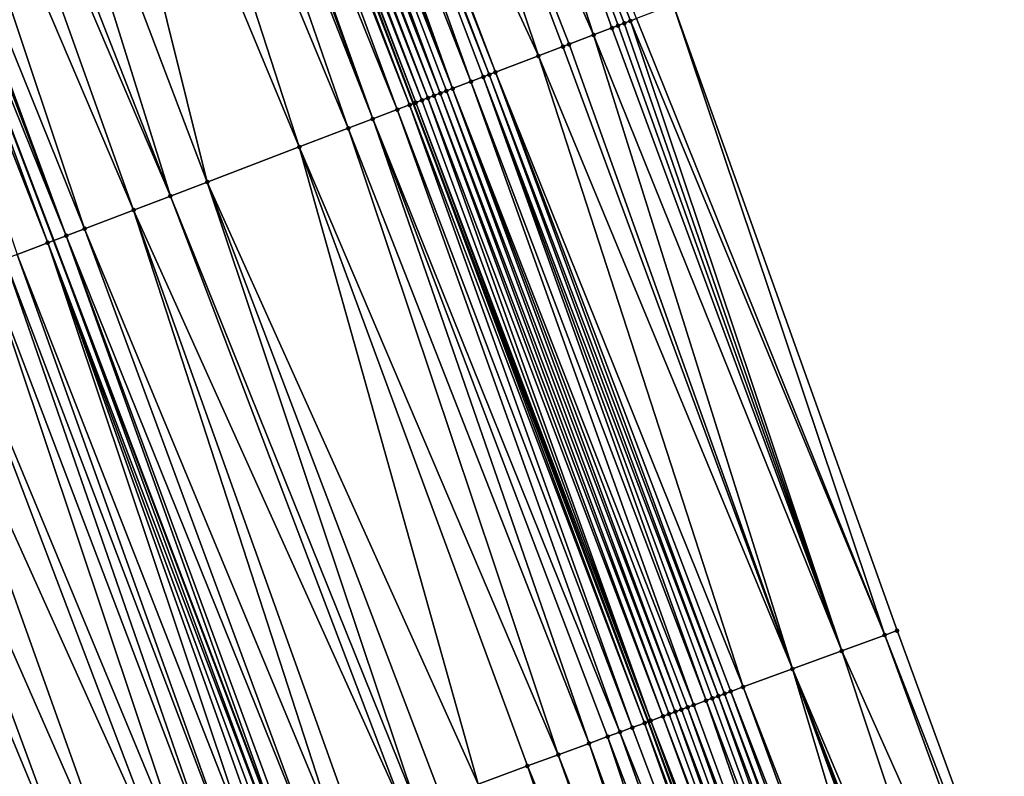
# Model space of a CAD drawing. Header units: feet. Extents: x 2004186 to 2014793, y 836912 to 864902.
# Tile 336 of 656: x 2010385 to 2010415, y 847925 to 847948. Entities that reach past the tile are written whole.
import ezdxf

# ---------------------------------------------------------------- set-up
doc = ezdxf.new("R2010")
doc.units = ezdxf.units.FT
doc.header["$LTSCALE"] = 100
doc.header["$MEASUREMENT"] = 0
for name, color, linetype, lineweight in [('EP_Travel Lane', 5, 'Continuous', 40), ('GPL_Skip Line', 2, 'Continuous', 40), ('Road Shots', 4, 'Continuous', 200), ('Road X-Section', 30, 'Continuous', 13)]:
    doc.layers.add(name, color=color, linetype=linetype, lineweight=lineweight)
doc.layers.add('I-77 SB_MM21-27-Surface-Border', color=7, linetype='Continuous')
doc.layers.add('I-77 SB_MM21-27-Surface-TIN', color=7, linetype='Continuous')

msp = doc.modelspace()

# ---------------------------------------------------------------- linework, layer by layer
at = {"layer": 'EP_Travel Lane'}
msp.add_polyline3d([(2010445.316444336, 847813.5962041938, 433.0104091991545), (2010438.679490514, 847832.4627011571, 432.9319780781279), (2010432.042539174, 847851.3291910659, 432.8515366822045), (2010425.139215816, 847870.2557008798, 432.7710788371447), (2010418.274076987, 847889.0404922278, 432.7279761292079), (2010411.408960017, 847907.8252237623, 432.6638265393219), (2010404.543828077, 847926.6099962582, 432.6141262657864), (2010397.38193436, 847945.4439970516, 432.5389409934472), (2010390.268932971, 847964.1362691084, 432.4742852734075), (2010383.155938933, 847982.82852185, 432.4034348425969), (2010375.975862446, 848001.680886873, 432.3522787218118), (2010368.597464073, 848020.2699512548, 432.2722607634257), (2010361.219050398, 848038.8590541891, 432.2059009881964), (2010353.840605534, 848057.4482356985, 432.1673783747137), (2010346.379713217, 848076.1879119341, 432.1270185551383), (2010338.752172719, 848094.6761066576, 432.0335779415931), (2010331.124594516, 848113.1643927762, 431.9679207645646)], dxfattribs=at)
at = {"layer": 'GPL_Skip Line'}
msp.add_polyline3d([(2010434.280437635, 847809.7120895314, 432.5516954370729), (2010427.643483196, 847828.578588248, 432.473760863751), (2010421.006517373, 847847.4451193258, 432.4050365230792), (2010414.14719293, 847866.2318792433, 432.3409341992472), (2010407.274133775, 847885.0137273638, 432.2839206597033), (2010400.401084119, 847903.7955495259, 432.217755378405), (2010393.528014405, 847922.5774265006, 432.1709143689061), (2010386.419386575, 847941.2712910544, 432.0935986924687), (2010379.307074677, 847959.963861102, 432.038991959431), (2010372.194778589, 847978.6563895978, 431.9709799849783), (2010365.075426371, 847997.3461843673, 431.9060925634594), (2010357.687270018, 848015.9313647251, 431.8245463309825), (2010350.299104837, 848034.5165672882, 431.7508686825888), (2010342.91090772, 848053.1018501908, 431.7056591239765), (2010335.502520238, 848071.6789086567, 431.6532753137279), (2010327.846436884, 848090.1553678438, 431.5836618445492), (2010320.190376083, 848108.6317726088, 431.4974952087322)], dxfattribs=at)
at = {"layer": 'I-77 SB_MM21-27-Surface-Border', "color": 3, "linetype": 'ByBlock', "lineweight": -2}
msp.add_polyline3d([(2010337.372617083, 848115.7543143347, 432.2095463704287), (2010344.289671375, 848096.9715284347, 432.2543729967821), (2010352.315242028, 848078.6482983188, 432.3563853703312), (2010360.751986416, 848060.1966310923, 432.4482994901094), (2010368.697720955, 848041.8330507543, 432.5133791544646), (2010376.829275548, 848023.5434360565, 432.6080460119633), (2010384.403279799, 848005.0321512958, 432.6943316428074), (2010391.447306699, 847985.9844294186, 432.7235131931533), (2010398.372684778, 847967.2207555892, 432.7843810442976), (2010405.29803951, 847948.45714312, 432.8651087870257), (2010412.121350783, 847929.383882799, 432.9113351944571), (2010418.99443475, 847910.601966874, 432.944420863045), (2010425.867489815, 847891.82012993, 433.0053695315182), (2010432.364923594, 847872.900784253, 433.0498126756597), (2010438.551635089, 847853.6199756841, 433.1000478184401), (2010444.811267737, 847834.6207054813, 433.1690479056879), (2010451.259565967, 847815.6878076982, 433.2387195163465)], dxfattribs=at)
at = {"layer": 'I-77 SB_MM21-27-Surface-TIN', "color": 128, "linetype": 'ByBlock', "lineweight": -2}
for points in [[(2010396.690410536, 847966.5804795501, 432.7309288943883), (2010394.821219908, 847965.8690539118, 432.6690158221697), (2010402.868099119, 847947.5322702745, 432.7783250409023)], [(2010396.690410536, 847966.5804795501, 432.7309288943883), (2010403.989603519, 847947.9591518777, 432.8239322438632), (2010404.176525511, 847948.0302867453, 432.8276406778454)], [(2010396.690410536, 847966.5804795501, 432.7309288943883), (2010403.802678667, 847947.8880245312, 432.8226502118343), (2010403.989603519, 847947.9591518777, 432.8239322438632)], [(2010396.690410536, 847966.5804795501, 432.7309288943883), (2010403.615768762, 847947.8168578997, 432.8086942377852), (2010403.802678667, 847947.8880245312, 432.8226502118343)], [(2010396.690410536, 847966.5804795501, 432.7309288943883), (2010403.428853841, 847947.7457044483, 432.7989904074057), (2010403.615768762, 847947.8168578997, 432.8086942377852)], [(2010396.690410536, 847966.5804795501, 432.7309288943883), (2010402.868099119, 847947.5322702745, 432.7783250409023), (2010403.428853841, 847947.7457044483, 432.7989904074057)], [(2010394.821219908, 847965.8690539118, 432.6690158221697), (2010392.765105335, 847965.0864985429, 432.6050516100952), (2010401.185831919, 847946.8919757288, 432.7189019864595)], [(2010394.821219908, 847965.8690539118, 432.6690158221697), (2010402.120426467, 847947.2476905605, 432.7505080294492), (2010402.868099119, 847947.5322702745, 432.7783250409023)], [(2010394.821219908, 847965.8690539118, 432.6690158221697), (2010401.933505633, 847947.1765526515, 432.7458184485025), (2010402.120426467, 847947.2476905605, 432.7505080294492)], [(2010394.821219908, 847965.8690539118, 432.6690158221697), (2010401.185831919, 847946.8919757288, 432.7189019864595), (2010401.933505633, 847947.1765526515, 432.7458184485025)], [(2010392.578193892, 847965.0153359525, 432.5923994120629), (2010392.391285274, 847964.9441659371, 432.5773518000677), (2010399.690491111, 847946.3228044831, 432.6594555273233)], [(2010392.765105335, 847965.0864985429, 432.6050516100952), (2010392.578193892, 847965.0153359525, 432.5923994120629), (2010399.877403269, 847946.3939651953, 432.6715018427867)], [(2010392.578193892, 847965.0153359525, 432.5923994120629), (2010399.690491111, 847946.3228044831, 432.6594555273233), (2010399.877403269, 847946.3939651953, 432.6715018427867)], [(2010392.765105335, 847965.0864985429, 432.6050516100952), (2010399.877403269, 847946.3939651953, 432.6715018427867), (2010401.185831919, 847946.8919757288, 432.7189019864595)], [(2010391.830529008, 847964.7307358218, 432.5579959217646), (2010391.456688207, 847964.5884577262, 432.5478819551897), (2010398.568990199, 847945.8959137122, 432.6108906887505)], [(2010392.391285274, 847964.9441659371, 432.5773518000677), (2010391.830529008, 847964.7307358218, 432.5579959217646), (2010399.129748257, 847946.109339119, 432.6287277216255)], [(2010391.830529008, 847964.7307358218, 432.5579959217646), (2010398.568990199, 847945.8959137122, 432.6108906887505), (2010399.129748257, 847946.109339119, 432.6287277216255)], [(2010392.391285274, 847964.9441659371, 432.5773518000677), (2010399.503583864, 847946.2516308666, 432.643246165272), (2010399.690491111, 847946.3228044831, 432.6594555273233)], [(2010392.391285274, 847964.9441659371, 432.5773518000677), (2010399.129748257, 847946.109339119, 432.6287277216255), (2010399.503583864, 847946.2516308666, 432.643246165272)], [(2010390.895912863, 847964.3750777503, 432.5447017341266), (2010390.709007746, 847964.3038985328, 432.5266854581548), (2010398.008218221, 847945.6825248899, 432.6048564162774)], [(2010391.082830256, 847964.4462247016, 432.5523084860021), (2010390.895912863, 847964.3750777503, 432.5447017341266), (2010398.195138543, 847945.7536641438, 432.609979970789)], [(2010390.895912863, 847964.3750777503, 432.5447017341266), (2010398.008218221, 847945.6825248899, 432.6048564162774), (2010398.195138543, 847945.7536641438, 432.609979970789)], [(2010391.269761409, 847964.5173354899, 432.548248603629), (2010391.082830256, 847964.4462247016, 432.5523084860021), (2010398.195138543, 847945.7536641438, 432.609979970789)], [(2010391.456688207, 847964.5884577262, 432.5478819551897), (2010391.269761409, 847964.5173354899, 432.548248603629), (2010398.568990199, 847945.8959137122, 432.6108906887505)], [(2010391.269761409, 847964.5173354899, 432.548248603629), (2010398.382067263, 847945.8247813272, 432.607983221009), (2010398.568990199, 847945.8959137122, 432.6108906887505)], [(2010391.269761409, 847964.5173354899, 432.548248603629), (2010398.195138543, 847945.7536641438, 432.609979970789), (2010398.382067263, 847945.8247813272, 432.607983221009)], [(2010390.148297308, 847964.0903479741, 432.4684727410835), (2010389.961377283, 847964.0192079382, 432.4630970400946), (2010397.260596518, 847945.3978112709, 432.5338398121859)], [(2010390.148297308, 847964.0903479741, 432.4684727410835), (2010397.38193436, 847945.4439970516, 432.5389409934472), (2010390.268932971, 847964.1362691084, 432.4742852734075)], [(2010390.148297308, 847964.0903479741, 432.4684727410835), (2010397.260596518, 847945.3978112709, 432.5338398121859), (2010397.38193436, 847945.4439970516, 432.5389409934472)], [(2010390.335213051, 847964.1614992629, 432.4774788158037), (2010390.268932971, 847964.1362691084, 432.4742852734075), (2010397.447513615, 847945.4689590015, 432.5416980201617)], [(2010397.447513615, 847945.4689590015, 432.5416980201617), (2010390.268932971, 847964.1362691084, 432.4742852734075), (2010397.38193436, 847945.4439970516, 432.5389409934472)], [(2010390.52211199, 847964.2326947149, 432.5007327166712), (2010390.335213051, 847964.1614992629, 432.4774788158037), (2010397.634413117, 847945.5401529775, 432.564475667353)], [(2010390.335213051, 847964.1614992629, 432.4774788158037), (2010397.447513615, 847945.4689590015, 432.5416980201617), (2010397.634413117, 847945.5401529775, 432.564475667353)], [(2010390.709007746, 847964.3038985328, 432.5266854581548), (2010390.52211199, 847964.2326947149, 432.5007327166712), (2010397.82130995, 847945.6113539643, 432.5895151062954)], [(2010390.52211199, 847964.2326947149, 432.5007327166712), (2010397.634413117, 847945.5401529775, 432.564475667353), (2010397.82130995, 847945.6113539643, 432.5895151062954)], [(2010390.709007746, 847964.3038985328, 432.5266854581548), (2010397.82130995, 847945.6113539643, 432.5895151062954), (2010398.008218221, 847945.6825248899, 432.6048564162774)], [(2010389.400620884, 847963.8057781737, 432.4438542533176), (2010389.213698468, 847963.73464442, 432.4405052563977), (2010396.139070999, 847944.9709851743, 432.5061398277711)], [(2010389.961377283, 847964.0192079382, 432.4630970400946), (2010389.400620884, 847963.8057781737, 432.4438542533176), (2010396.886750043, 847945.2555480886, 432.5285369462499)], [(2010389.400620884, 847963.8057781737, 432.4438542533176), (2010396.139070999, 847944.9709851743, 432.5061398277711), (2010396.886750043, 847945.2555480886, 432.5285369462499)], [(2010389.961377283, 847964.0192079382, 432.4630970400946), (2010396.886750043, 847945.2555480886, 432.5285369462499), (2010397.260596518, 847945.3978112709, 432.5338398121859)], [(2010388.839860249, 847963.5923595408, 432.428202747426), (2010387.71835461, 847963.1654811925, 432.3836460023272), (2010395.39140702, 847944.6863826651, 432.4709688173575)], [(2010389.213698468, 847963.73464442, 432.4405052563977), (2010388.839860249, 847963.5923595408, 432.428202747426), (2010396.139070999, 847944.9709851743, 432.5061398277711)], [(2010388.839860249, 847963.5923595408, 432.428202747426), (2010395.39140702, 847944.6863826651, 432.4709688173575), (2010396.139070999, 847944.9709851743, 432.5061398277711)], [(2010387.71835461, 847963.1654811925, 432.3836460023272), (2010386.223021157, 847962.5962906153, 432.3179632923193), (2010393.896070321, 847944.1172006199, 432.4080383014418)], [(2010387.71835461, 847963.1654811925, 432.3836460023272), (2010393.896070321, 847944.1172006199, 432.4080383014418), (2010395.39140702, 847944.6863826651, 432.4709688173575)], [(2010386.223021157, 847962.5962906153, 432.3179632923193), (2010383.980007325, 847961.7425406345, 432.2310162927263), (2010391.092313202, 847943.0499864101, 432.2907290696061)], [(2010386.223021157, 847962.5962906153, 432.3179632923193), (2010391.092313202, 847943.0499864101, 432.2907290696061), (2010393.896070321, 847944.1172006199, 432.4080383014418)], [(2010383.980007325, 847961.7425406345, 432.2310162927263), (2010382.67159346, 847961.2444912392, 432.1710790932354), (2010389.970816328, 847942.6230850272, 432.2387406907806)], [(2010383.980007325, 847961.7425406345, 432.2310162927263), (2010389.970816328, 847942.6230850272, 432.2387406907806), (2010391.092313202, 847943.0499864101, 432.2907290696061)], [(2010382.67159346, 847961.2444912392, 432.1710790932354), (2010382.11084159, 847961.0310495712, 432.1479961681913), (2010389.970816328, 847942.6230850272, 432.2387406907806)], [(2010382.11084159, 847961.0310495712, 432.1479961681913), (2010380.989342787, 847960.6041532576, 432.0976434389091), (2010388.849319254, 847942.1961841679, 432.186921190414)], [(2010382.11084159, 847961.0310495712, 432.1479961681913), (2010388.849319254, 847942.1961841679, 432.186921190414), (2010389.970816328, 847942.6230850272, 432.2387406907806)], [(2010380.989342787, 847960.6041532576, 432.0976434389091), (2010379.867827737, 847960.1772996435, 432.0610662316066), (2010387.353976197, 847941.6270188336, 432.1293818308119)], [(2010380.989342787, 847960.6041532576, 432.0976434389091), (2010387.353976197, 847941.6270188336, 432.1293818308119), (2010388.849319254, 847942.1961841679, 432.186921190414)], [(2010379.867827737, 847960.1772996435, 432.0610662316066), (2010379.680912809, 847960.1061462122, 432.051368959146), (2010386.7932221, 847941.4135830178, 432.1081867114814)], [(2010379.867827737, 847960.1772996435, 432.0610662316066), (2010386.7932221, 847941.4135830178, 432.1081867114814), (2010387.353976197, 847941.6270188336, 432.1293818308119)], [(2010378.933242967, 847959.8215591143, 432.021170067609), (2010386.232468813, 847941.2001450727, 432.0863046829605), (2010379.307074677, 847959.963861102, 432.038991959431)], [(2010379.680912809, 847960.1061462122, 432.051368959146), (2010379.307074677, 847959.963861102, 432.038991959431), (2010386.7932221, 847941.4135830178, 432.1081867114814)], [(2010386.232468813, 847941.2001450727, 432.0863046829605), (2010386.419386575, 847941.2712910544, 432.0935986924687), (2010379.307074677, 847959.963861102, 432.038991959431)], [(2010386.7932221, 847941.4135830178, 432.1081867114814), (2010379.307074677, 847959.963861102, 432.038991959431), (2010386.419386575, 847941.2712910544, 432.0935986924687)], [(2010378.933242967, 847959.8215591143, 432.021170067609), (2010385.297870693, 847940.8444396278, 432.0577268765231), (2010386.232468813, 847941.2001450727, 432.0863046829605)], [(2010405.29803951, 847948.45714312, 432.8651087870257), (2010404.176525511, 847948.0302867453, 432.8276406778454), (2010411.745723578, 847929.2463902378, 432.9004691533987)], [(2010405.29803951, 847948.45714312, 432.8651087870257), (2010411.745723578, 847929.2463902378, 432.9004691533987), (2010412.121350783, 847929.383882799, 432.9113351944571)], [(2010403.802678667, 847947.8880245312, 432.8226502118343), (2010403.615768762, 847947.8168578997, 432.8086942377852), (2010410.431037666, 847928.7651408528, 432.8534755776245)], [(2010403.989603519, 847947.9591518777, 432.8239322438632), (2010403.802678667, 847947.8880245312, 432.8226502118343), (2010410.431037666, 847928.7651408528, 432.8534755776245)], [(2010404.176525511, 847948.0302867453, 432.8276406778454), (2010403.989603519, 847947.9591518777, 432.8239322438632), (2010411.745723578, 847929.2463902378, 432.9004691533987)], [(2010403.989603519, 847947.9591518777, 432.8239322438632), (2010410.431037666, 847928.7651408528, 432.8534755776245), (2010411.745723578, 847929.2463902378, 432.9004691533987)], [(2010403.428853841, 847947.7457044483, 432.7989904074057), (2010402.868099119, 847947.5322702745, 432.7783250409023), (2010410.431037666, 847928.7651408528, 432.8534755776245)], [(2010403.615768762, 847947.8168578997, 432.8086942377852), (2010403.428853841, 847947.7457044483, 432.7989904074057), (2010410.431037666, 847928.7651408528, 432.8534755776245)], [(2010402.868099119, 847947.5322702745, 432.7783250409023), (2010402.120426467, 847947.2476905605, 432.7505080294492), (2010408.92853722, 847928.2151477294, 432.8019451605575)], [(2010402.868099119, 847947.5322702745, 432.7783250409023), (2010408.92853722, 847928.2151477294, 432.8019451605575), (2010410.431037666, 847928.7651408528, 432.8534755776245)], [(2010401.933505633, 847947.1765526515, 432.7458184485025), (2010401.185831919, 847946.8919757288, 432.7189019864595), (2010408.92853722, 847928.2151477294, 432.8019451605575)], [(2010402.120426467, 847947.2476905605, 432.7505080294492), (2010401.933505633, 847947.1765526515, 432.7458184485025), (2010408.92853722, 847928.2151477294, 432.8019451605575)], [(2010401.185831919, 847946.8919757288, 432.7189019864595), (2010399.877403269, 847946.3939651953, 432.6715018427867), (2010407.426034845, 847927.6651598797, 432.7522740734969)], [(2010401.185831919, 847946.8919757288, 432.7189019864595), (2010407.426034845, 847927.6651598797, 432.7522740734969), (2010408.92853722, 847928.2151477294, 432.8019451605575)], [(2010399.877403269, 847946.3939651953, 432.6715018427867), (2010399.690491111, 847946.3228044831, 432.6594555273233), (2010406.862593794, 847927.4589217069, 432.7362107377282)], [(2010399.877403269, 847946.3939651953, 432.6715018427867), (2010407.050405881, 847927.5276721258, 432.7431028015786), (2010407.426034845, 847927.6651598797, 432.7522740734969)], [(2010399.877403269, 847946.3939651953, 432.6715018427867), (2010406.862593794, 847927.4589217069, 432.7362107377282), (2010407.050405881, 847927.5276721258, 432.7431028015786)], [(2010399.129748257, 847946.109339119, 432.6287277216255), (2010398.568990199, 847945.8959137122, 432.6108906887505), (2010405.923548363, 847927.1151285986, 432.6872911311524)], [(2010399.503583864, 847946.2516308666, 432.643246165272), (2010399.129748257, 847946.109339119, 432.6287277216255), (2010406.299176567, 847927.252618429, 432.6971944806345)], [(2010399.129748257, 847946.109339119, 432.6287277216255), (2010405.923548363, 847927.1151285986, 432.6872911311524), (2010406.299176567, 847927.252618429, 432.6971944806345)], [(2010399.690491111, 847946.3228044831, 432.6594555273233), (2010399.503583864, 847946.2516308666, 432.643246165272), (2010406.674792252, 847927.3901424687, 432.7191583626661)], [(2010399.503583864, 847946.2516308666, 432.643246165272), (2010406.486987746, 847927.3213713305, 432.7049617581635), (2010406.674792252, 847927.3901424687, 432.7191583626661)], [(2010399.503583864, 847946.2516308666, 432.643246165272), (2010406.299176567, 847927.252618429, 432.6971944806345), (2010406.486987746, 847927.3213713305, 432.7049617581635)], [(2010399.690491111, 847946.3228044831, 432.6594555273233), (2010406.674792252, 847927.3901424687, 432.7191583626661), (2010406.862593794, 847927.4589217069, 432.7362107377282)], [(2010398.382067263, 847945.8247813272, 432.607983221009), (2010398.195138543, 847945.7536641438, 432.609979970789), (2010405.36010437, 847926.908898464, 432.6740616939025)], [(2010398.568990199, 847945.8959137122, 432.6108906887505), (2010398.382067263, 847945.8247813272, 432.607983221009), (2010405.547925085, 847926.9776253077, 432.6726421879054)], [(2010398.382067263, 847945.8247813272, 432.607983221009), (2010405.36010437, 847926.908898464, 432.6740616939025), (2010405.547925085, 847926.9776253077, 432.6726421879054)], [(2010398.568990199, 847945.8959137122, 432.6108906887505), (2010405.735738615, 847927.046371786, 432.6781449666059), (2010405.923548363, 847927.1151285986, 432.6872911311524)], [(2010398.568990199, 847945.8959137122, 432.6108906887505), (2010405.547925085, 847926.9776253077, 432.6726421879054), (2010405.735738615, 847927.046371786, 432.6781449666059)], [(2010397.447513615, 847945.4689590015, 432.5416980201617), (2010397.38193436, 847945.4439970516, 432.5389409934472), (2010404.543828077, 847926.6099962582, 432.6141262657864)], [(2010397.634413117, 847945.5401529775, 432.564475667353), (2010397.447513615, 847945.4689590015, 432.5416980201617), (2010404.608883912, 847926.6338205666, 432.6196213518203)], [(2010397.447513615, 847945.4689590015, 432.5416980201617), (2010404.543828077, 847926.6099962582, 432.6141262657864), (2010404.608883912, 847926.6338205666, 432.6196213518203)], [(2010397.82130995, 847945.6113539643, 432.5895151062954), (2010397.634413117, 847945.5401529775, 432.564475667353), (2010404.608883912, 847926.6338205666, 432.6196213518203)], [(2010398.008218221, 847945.6825248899, 432.6048564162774), (2010397.82130995, 847945.6113539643, 432.5895151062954), (2010404.984477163, 847926.7714059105, 432.6631982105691)], [(2010397.82130995, 847945.6113539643, 432.5895151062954), (2010404.608883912, 847926.6338205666, 432.6196213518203), (2010404.984477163, 847926.7714059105, 432.6631982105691)], [(2010398.195138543, 847945.7536641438, 432.609979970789), (2010398.008218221, 847945.6825248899, 432.6048564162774), (2010405.172286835, 847926.8401629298, 432.6724173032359)], [(2010398.008218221, 847945.6825248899, 432.6048564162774), (2010404.984477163, 847926.7714059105, 432.6631982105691), (2010405.172286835, 847926.8401629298, 432.6724173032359)], [(2010398.195138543, 847945.7536641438, 432.609979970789), (2010405.172286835, 847926.8401629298, 432.6724173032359), (2010405.36010437, 847926.908898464, 432.6740616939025)], [(2010396.886750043, 847945.2555480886, 432.5285369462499), (2010396.139070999, 847944.9709851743, 432.5061398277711), (2010403.669820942, 847926.290075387, 432.5875990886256)], [(2010397.260596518, 847945.3978112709, 432.5338398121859), (2010396.886750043, 847945.2555480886, 432.5285369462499), (2010404.045448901, 847926.4275658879, 432.5977388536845)], [(2010396.886750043, 847945.2555480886, 432.5285369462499), (2010403.669820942, 847926.290075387, 432.5875990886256), (2010404.045448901, 847926.4275658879, 432.5977388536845)], [(2010397.260596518, 847945.3978112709, 432.5338398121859), (2010404.421081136, 847926.5650447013, 432.6037581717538), (2010397.38193436, 847945.4439970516, 432.5389409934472)], [(2010397.260596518, 847945.3978112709, 432.5338398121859), (2010404.045448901, 847926.4275658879, 432.5977388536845), (2010404.421081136, 847926.5650447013, 432.6037581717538)], [(2010404.421081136, 847926.5650447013, 432.6037581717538), (2010404.543828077, 847926.6099962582, 432.6141262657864), (2010397.38193436, 847945.4439970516, 432.5389409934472)], [(2010396.139070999, 847944.9709851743, 432.5061398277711), (2010395.39140702, 847944.6863826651, 432.4709688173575), (2010402.730752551, 847925.9463450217, 432.560799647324)], [(2010396.139070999, 847944.9709851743, 432.5061398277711), (2010403.294190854, 847926.1525907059, 432.5795111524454), (2010403.669820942, 847926.290075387, 432.5875990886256)], [(2010396.139070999, 847944.9709851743, 432.5061398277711), (2010402.730752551, 847925.9463450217, 432.560799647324), (2010403.294190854, 847926.1525907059, 432.5795111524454)], [(2010395.39140702, 847944.6863826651, 432.4709688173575), (2010393.896070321, 847944.1172006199, 432.4080383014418), (2010401.791699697, 847925.6025721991, 432.5190317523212)], [(2010395.39140702, 847944.6863826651, 432.4709688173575), (2010401.791699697, 847925.6025721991, 432.5190317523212), (2010402.730752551, 847925.9463450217, 432.560799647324)], [(2010393.896070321, 847944.1172006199, 432.4080383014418), (2010391.092313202, 847943.0499864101, 432.2907290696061), (2010399.350152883, 847924.7087885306, 432.419485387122)], [(2010393.896070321, 847944.1172006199, 432.4080383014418), (2010400.852645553, 847925.2588029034, 432.4785072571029), (2010401.791699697, 847925.6025721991, 432.5190317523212)], [(2010393.896070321, 847944.1172006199, 432.4080383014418), (2010399.350152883, 847924.7087885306, 432.419485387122), (2010400.852645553, 847925.2588029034, 432.4785072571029)], [(2010391.092313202, 847943.0499864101, 432.2907290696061), (2010389.970816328, 847942.6230850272, 432.2387406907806), (2010397.472048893, 847924.0212381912, 432.3342946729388)], [(2010391.092313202, 847943.0499864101, 432.2907290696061), (2010398.223292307, 847924.2962533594, 432.3666195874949), (2010399.350152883, 847924.7087885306, 432.419485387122)], [(2010391.092313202, 847943.0499864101, 432.2907290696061), (2010397.472048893, 847924.0212381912, 432.3342946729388), (2010398.223292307, 847924.2962533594, 432.3666195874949)], [(2010389.970816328, 847942.6230850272, 432.2387406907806), (2010388.849319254, 847942.1961841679, 432.186921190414), (2010397.096429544, 847923.8837241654, 432.3158611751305)], [(2010389.970816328, 847942.6230850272, 432.2387406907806), (2010397.096429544, 847923.8837241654, 432.3158611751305), (2010397.472048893, 847924.0212381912, 432.3342946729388)], [(2010388.849319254, 847942.1961841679, 432.186921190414), (2010387.353976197, 847941.6270188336, 432.1293818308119), (2010395.030509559, 847923.127434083, 432.2275422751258)], [(2010388.849319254, 847942.1961841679, 432.186921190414), (2010395.593945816, 847923.3336853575, 432.2482245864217), (2010397.096429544, 847923.8837241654, 432.3158611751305)], [(2010388.849319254, 847942.1961841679, 432.186921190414), (2010395.030509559, 847923.127434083, 432.2275422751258), (2010395.593945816, 847923.3336853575, 432.2482245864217)], [(2010387.353976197, 847941.6270188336, 432.1293818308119), (2010386.7932221, 847941.4135830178, 432.1081867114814), (2010394.279261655, 847922.8524311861, 432.1995435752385)], [(2010387.353976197, 847941.6270188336, 432.1293818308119), (2010394.279261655, 847922.8524311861, 432.1995435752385), (2010395.030509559, 847923.127434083, 432.2275422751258)], [(2010386.232468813, 847941.2001450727, 432.0863046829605), (2010393.340202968, 847922.5086743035, 432.1633954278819), (2010386.419386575, 847941.2712910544, 432.0935986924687)], [(2010386.7932221, 847941.4135830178, 432.1081867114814), (2010386.419386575, 847941.2712910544, 432.0935986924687), (2010393.528014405, 847922.5774265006, 432.1709143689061)], [(2010393.340202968, 847922.5086743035, 432.1633954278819), (2010393.528014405, 847922.5774265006, 432.1709143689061), (2010386.419386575, 847941.2712910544, 432.0935986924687)], [(2010386.7932221, 847941.4135830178, 432.1081867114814), (2010393.528014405, 847922.5774265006, 432.1709143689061), (2010393.715830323, 847922.6461664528, 432.1741161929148)], [(2010386.7932221, 847941.4135830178, 432.1081867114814), (2010393.715830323, 847922.6461664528, 432.1741161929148), (2010394.279261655, 847922.8524311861, 432.1995435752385)], [(2010386.232468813, 847941.2001450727, 432.0863046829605), (2010385.297870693, 847940.8444396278, 432.0577268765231), (2010392.588954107, 847922.2336740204, 432.1363181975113)], [(2010386.232468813, 847941.2001450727, 432.0863046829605), (2010393.152395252, 847922.4399119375, 432.1522913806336), (2010393.340202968, 847922.5086743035, 432.1633954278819)], [(2010386.232468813, 847941.2001450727, 432.0863046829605), (2010392.964583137, 847922.3711615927, 432.1454254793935), (2010393.152395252, 847922.4399119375, 432.1522913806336)], [(2010386.232468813, 847941.2001450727, 432.0863046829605), (2010392.588954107, 847922.2336740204, 432.1363181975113), (2010392.964583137, 847922.3711615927, 432.1454254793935)], [(2010384.92403566, 847940.7021463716, 432.0427218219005), (2010384.363288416, 847940.4886925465, 432.0157166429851), (2010391.462081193, 847921.8211725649, 432.0953389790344)], [(2010385.297870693, 847940.8444396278, 432.0577268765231), (2010384.92403566, 847940.7021463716, 432.0427218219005), (2010392.025514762, 847922.0274311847, 432.1186109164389)], [(2010384.92403566, 847940.7021463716, 432.0427218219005), (2010391.462081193, 847921.8211725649, 432.0953389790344), (2010392.025514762, 847922.0274311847, 432.1186109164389)], [(2010385.297870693, 847940.8444396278, 432.0577268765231), (2010392.025514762, 847922.0274311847, 432.1186109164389), (2010392.588954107, 847922.2336740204, 432.1363181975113)], [(2010384.363288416, 847940.4886925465, 432.0157166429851), (2010383.054874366, 847939.9906436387, 431.9559363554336), (2010390.710842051, 847921.5461457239, 432.0588987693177)], [(2010384.363288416, 847940.4886925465, 432.0157166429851), (2010390.710842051, 847921.5461457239, 432.0588987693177), (2010391.462081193, 847921.8211725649, 432.0953389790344)], [(2010383.054874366, 847939.9906436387, 431.9559363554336), (2010381.933366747, 847939.5637704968, 431.9130588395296), (2010390.147410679, 847921.3398810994, 432.0335098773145)], [(2010383.054874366, 847939.9906436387, 431.9559363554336), (2010390.147410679, 847921.3398810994, 432.0335098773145), (2010390.710842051, 847921.5461457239, 432.0588987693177)], [(2010381.933366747, 847939.5637704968, 431.9130588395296), (2010380.624935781, 847939.0657660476, 431.8676215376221), (2010388.644919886, 847920.7898615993, 431.9726802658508)], [(2010381.933366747, 847939.5637704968, 431.9130588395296), (2010388.644919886, 847920.7898615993, 431.9726802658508), (2010390.147410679, 847921.3398810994, 432.0335098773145)], [(2010380.624935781, 847939.0657660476, 431.8676215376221), (2010379.877267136, 847938.7811758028, 431.8364073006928), (2010387.518045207, 847920.3773649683, 431.9334019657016)], [(2010380.624935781, 847939.0657660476, 431.8676215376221), (2010387.518045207, 847920.3773649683, 431.9334019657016), (2010388.644919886, 847920.7898615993, 431.9726802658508)], [(2010379.877267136, 847938.7811758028, 431.8364073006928), (2010377.447331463, 847937.8562905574, 431.7456231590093), (2010385.452117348, 847919.6210964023, 431.852668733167)], [(2010379.877267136, 847938.7811758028, 431.8364073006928), (2010386.578991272, 847920.0335950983, 431.8926750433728), (2010387.518045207, 847920.3773649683, 431.9334019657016)], [(2010379.877267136, 847938.7811758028, 431.8364073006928), (2010385.452117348, 847919.6210964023, 431.852668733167), (2010386.578991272, 847920.0335950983, 431.8926750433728)], [(2010377.447331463, 847937.8562905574, 431.7456231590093), (2010384.137435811, 847919.1398350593, 431.801459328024), (2010385.452117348, 847919.6210964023, 431.852668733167)], [(2010412.121350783, 847929.383882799, 432.9113351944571), (2010411.745723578, 847929.2463902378, 432.9004691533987), (2010418.99443475, 847910.601966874, 432.944420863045)], [(2010411.745723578, 847929.2463902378, 432.9004691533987), (2010410.431037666, 847928.7651408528, 432.8534755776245), (2010418.618807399, 847910.4644747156, 432.9336972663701)], [(2010411.745723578, 847929.2463902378, 432.9004691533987), (2010418.618807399, 847910.4644747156, 432.9336972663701), (2010418.99443475, 847910.601966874, 432.944420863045)], [(2010410.431037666, 847928.7651408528, 432.8534755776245), (2010408.92853722, 847928.2151477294, 432.8019451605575), (2010416.740680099, 847909.776988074, 432.8709656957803)], [(2010410.431037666, 847928.7651408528, 432.8534755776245), (2010416.740680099, 847909.776988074, 432.8709656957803), (2010418.618807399, 847910.4644747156, 432.9336972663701)], [(2010408.92853722, 847928.2151477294, 432.8019451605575), (2010407.426034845, 847927.6651598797, 432.7522740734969), (2010414.674736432, 847909.020762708, 432.8054653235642)], [(2010408.92853722, 847928.2151477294, 432.8019451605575), (2010416.17724376, 847909.5707370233, 432.8503629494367), (2010416.740680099, 847909.776988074, 432.8709656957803)], [(2010408.92853722, 847928.2151477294, 432.8019451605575), (2010415.989428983, 847909.5019939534, 432.8460620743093), (2010416.17724376, 847909.5707370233, 432.8503629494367)], [(2010408.92853722, 847928.2151477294, 432.8019451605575), (2010415.801616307, 847909.4332451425, 432.8397371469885), (2010415.989428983, 847909.5019939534, 432.8460620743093)], [(2010408.92853722, 847928.2151477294, 432.8019451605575), (2010414.674736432, 847909.020762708, 432.8054653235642), (2010415.801616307, 847909.4332451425, 432.8397371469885)], [(2010407.050405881, 847927.5276721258, 432.7431028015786), (2010406.862593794, 847927.4589217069, 432.7362107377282), (2010413.923485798, 847908.7457672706, 432.7800974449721)], [(2010407.426034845, 847927.6651598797, 432.7522740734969), (2010407.050405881, 847927.5276721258, 432.7431028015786), (2010414.299111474, 847908.8832640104, 432.7924362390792)], [(2010407.050405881, 847927.5276721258, 432.7431028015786), (2010413.923485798, 847908.7457672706, 432.7800974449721), (2010414.299111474, 847908.8832640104, 432.7924362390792)], [(2010407.426034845, 847927.6651598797, 432.7522740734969), (2010414.299111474, 847908.8832640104, 432.7924362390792), (2010414.674736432, 847909.020762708, 432.8054653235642)], [(2010406.299176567, 847927.252618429, 432.6971944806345), (2010405.923548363, 847927.1151285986, 432.6872911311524), (2010412.796616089, 847908.3332570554, 432.7360314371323)], [(2010406.486987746, 847927.3213713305, 432.7049617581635), (2010406.299176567, 847927.252618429, 432.6971944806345), (2010413.360048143, 847908.5395198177, 432.760763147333)], [(2010406.299176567, 847927.252618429, 432.6971944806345), (2010412.796616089, 847908.3332570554, 432.7360314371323), (2010413.360048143, 847908.5395198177, 432.760763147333)], [(2010406.674792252, 847927.3901424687, 432.7191583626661), (2010406.486987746, 847927.3213713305, 432.7049617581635), (2010413.360048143, 847908.5395198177, 432.760763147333)], [(2010406.862593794, 847927.4589217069, 432.7362107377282), (2010406.674792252, 847927.3901424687, 432.7191583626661), (2010413.735674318, 847908.6770151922, 432.7726205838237)], [(2010406.674792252, 847927.3901424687, 432.7191583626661), (2010413.360048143, 847908.5395198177, 432.760763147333), (2010413.735674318, 847908.6770151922, 432.7726205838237)], [(2010406.862593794, 847927.4589217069, 432.7362107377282), (2010413.735674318, 847908.6770151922, 432.7726205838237), (2010413.923485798, 847908.7457672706, 432.7800974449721)], [(2010405.36010437, 847926.908898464, 432.6740616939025), (2010405.172286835, 847926.8401629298, 432.6724173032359), (2010412.04536503, 847908.0582627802, 432.711073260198)], [(2010405.547925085, 847926.9776253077, 432.6726421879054), (2010405.36010437, 847926.908898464, 432.6740616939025), (2010412.420989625, 847908.1957624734, 432.7244532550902)], [(2010405.36010437, 847926.908898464, 432.6740616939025), (2010412.04536503, 847908.0582627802, 432.711073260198), (2010412.420989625, 847908.1957624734, 432.7244532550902)], [(2010405.735738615, 847927.046371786, 432.6781449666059), (2010405.547925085, 847926.9776253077, 432.6726421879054), (2010412.420989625, 847908.1957624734, 432.7244532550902)], [(2010405.923548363, 847927.1151285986, 432.6872911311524), (2010405.735738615, 847927.046371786, 432.6781449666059), (2010412.796616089, 847908.3332570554, 432.7360314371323)], [(2010405.735738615, 847927.046371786, 432.6781449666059), (2010412.420989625, 847908.1957624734, 432.7244532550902), (2010412.796616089, 847908.3332570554, 432.7360314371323)], [(2010404.421081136, 847926.5650447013, 432.6037581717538), (2010404.045448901, 847926.4275658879, 432.5977388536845), (2010411.106325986, 847907.71445222, 432.6560021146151)], [(2010404.421081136, 847926.5650447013, 432.6037581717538), (2010411.408960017, 847907.8252237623, 432.6638265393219), (2010404.543828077, 847926.6099962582, 432.6141262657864)], [(2010404.421081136, 847926.5650447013, 432.6037581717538), (2010411.294143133, 847907.783188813, 432.6580194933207), (2010411.408960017, 847907.8252237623, 432.6638265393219)], [(2010404.421081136, 847926.5650447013, 432.6037581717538), (2010411.106325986, 847907.71445222, 432.6560021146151), (2010411.294143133, 847907.783188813, 432.6580194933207)], [(2010404.608883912, 847926.6338205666, 432.6196213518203), (2010404.543828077, 847926.6099962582, 432.6141262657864), (2010411.481952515, 847907.8519466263, 432.6675182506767)], [(2010411.481952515, 847907.8519466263, 432.6675182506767), (2010404.543828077, 847926.6099962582, 432.6141262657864), (2010411.408960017, 847907.8252237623, 432.6638265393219)], [(2010404.984477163, 847926.7714059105, 432.6631982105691), (2010404.608883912, 847926.6338205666, 432.6196213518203), (2010411.857559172, 847907.989495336, 432.698179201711)], [(2010404.608883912, 847926.6338205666, 432.6196213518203), (2010411.481952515, 847907.8519466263, 432.6675182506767), (2010411.857559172, 847907.989495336, 432.698179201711)], [(2010405.172286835, 847926.8401629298, 432.6724173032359), (2010404.984477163, 847926.7714059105, 432.6631982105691), (2010412.04536503, 847908.0582627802, 432.711073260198)], [(2010404.984477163, 847926.7714059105, 432.6631982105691), (2010411.857559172, 847907.989495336, 432.698179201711), (2010412.04536503, 847908.0582627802, 432.711073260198)], [(2010403.669820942, 847926.290075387, 432.5875990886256), (2010403.294190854, 847926.1525907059, 432.5795111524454), (2010410.355069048, 847907.4394740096, 432.6367076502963)], [(2010404.045448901, 847926.4275658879, 432.5977388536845), (2010403.669820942, 847926.290075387, 432.5875990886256), (2010411.106325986, 847907.71445222, 432.6560021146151)], [(2010403.669820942, 847926.290075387, 432.5875990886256), (2010410.355069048, 847907.4394740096, 432.6367076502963), (2010411.106325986, 847907.71445222, 432.6560021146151)], [(2010403.294190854, 847926.1525907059, 432.5795111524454), (2010402.730752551, 847925.9463450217, 432.560799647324), (2010409.603821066, 847907.164471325, 432.6087847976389)], [(2010403.294190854, 847926.1525907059, 432.5795111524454), (2010409.603821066, 847907.164471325, 432.6087847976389), (2010410.355069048, 847907.4394740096, 432.6367076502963)], [(2010402.730752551, 847925.9463450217, 432.560799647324), (2010401.791699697, 847925.6025721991, 432.5190317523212), (2010409.040392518, 847906.9581989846, 432.5806762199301)], [(2010402.730752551, 847925.9463450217, 432.560799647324), (2010409.040392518, 847906.9581989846, 432.5806762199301), (2010409.603821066, 847907.164471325, 432.6087847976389)], [(2010401.791699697, 847925.6025721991, 432.5190317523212), (2010400.852645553, 847925.2588029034, 432.4785072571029), (2010408.476958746, 847906.7519409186, 432.5576003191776)], [(2010401.791699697, 847925.6025721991, 432.5190317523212), (2010408.476958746, 847906.7519409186, 432.5576003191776), (2010409.040392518, 847906.9581989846, 432.5806762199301)], [(2010400.852645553, 847925.2588029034, 432.4785072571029), (2010399.350152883, 847924.7087885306, 432.419485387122), (2010407.162281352, 847906.2706682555, 432.502401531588)], [(2010400.852645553, 847925.2588029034, 432.4785072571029), (2010407.725716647, 847906.4769221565, 432.5240091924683), (2010408.476958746, 847906.7519409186, 432.5576003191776)], [(2010400.852645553, 847925.2588029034, 432.4785072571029), (2010407.162281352, 847906.2706682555, 432.502401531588), (2010407.725716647, 847906.4769221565, 432.5240091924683)]]:
    msp.add_3dface(points, dxfattribs=at)
at = {"layer": 'Road Shots', "lineweight": 100}
for p in [(2010403.802678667, 847947.8880245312, 432.8226502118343), (2010403.989603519, 847947.9591518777, 432.8239322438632), (2010403.428853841, 847947.7457044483, 432.7989904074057), (2010403.615768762, 847947.8168578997, 432.8086942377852), (2010402.868099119, 847947.5322702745, 432.7783250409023), (2010401.933505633, 847947.1765526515, 432.7458184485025), (2010402.120426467, 847947.2476905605, 432.7505080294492), (2010401.185831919, 847946.8919757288, 432.7189019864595), (2010399.877403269, 847946.3939651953, 432.6715018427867), (2010399.129748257, 847946.109339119, 432.6287277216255), (2010399.503583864, 847946.2516308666, 432.643246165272), (2010399.690491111, 847946.3228044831, 432.6594555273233), (2010398.382067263, 847945.8247813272, 432.607983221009), (2010398.568990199, 847945.8959137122, 432.6108906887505), (2010397.447513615, 847945.4689590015, 432.5416980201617), (2010397.634413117, 847945.5401529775, 432.564475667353), (2010397.82130995, 847945.6113539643, 432.5895151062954), (2010398.008218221, 847945.6825248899, 432.6048564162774), (2010398.195138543, 847945.7536641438, 432.609979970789), (2010396.886750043, 847945.2555480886, 432.5285369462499), (2010397.260596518, 847945.3978112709, 432.5338398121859), (2010396.139070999, 847944.9709851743, 432.5061398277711), (2010395.39140702, 847944.6863826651, 432.4709688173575), (2010393.896070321, 847944.1172006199, 432.4080383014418), (2010391.092313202, 847943.0499864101, 432.2907290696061), (2010389.970816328, 847942.6230850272, 432.2387406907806), (2010388.849319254, 847942.1961841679, 432.186921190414), (2010387.353976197, 847941.6270188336, 432.1293818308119), (2010386.7932221, 847941.4135830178, 432.1081867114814), (2010386.232468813, 847941.2001450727, 432.0863046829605), (2010412.121350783, 847929.383882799, 432.9113351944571), (2010411.745723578, 847929.2463902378, 432.9004691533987), (2010410.431037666, 847928.7651408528, 432.8534755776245), (2010408.92853722, 847928.2151477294, 432.8019451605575), (2010407.050405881, 847927.5276721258, 432.7431028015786), (2010407.426034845, 847927.6651598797, 432.7522740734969), (2010406.299176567, 847927.252618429, 432.6971944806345), (2010406.486987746, 847927.3213713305, 432.7049617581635), (2010406.674792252, 847927.3901424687, 432.7191583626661), (2010406.862593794, 847927.4589217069, 432.7362107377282), (2010405.36010437, 847926.908898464, 432.6740616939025), (2010405.547925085, 847926.9776253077, 432.6726421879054), (2010405.735738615, 847927.046371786, 432.6781449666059), (2010405.923548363, 847927.1151285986, 432.6872911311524), (2010404.421081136, 847926.5650447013, 432.6037581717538), (2010404.608883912, 847926.6338205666, 432.6196213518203), (2010404.984477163, 847926.7714059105, 432.6631982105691), (2010405.172286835, 847926.8401629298, 432.6724173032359), (2010403.669820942, 847926.290075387, 432.5875990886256), (2010404.045448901, 847926.4275658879, 432.5977388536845), (2010403.294190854, 847926.1525907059, 432.5795111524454), (2010402.730752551, 847925.9463450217, 432.560799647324), (2010401.791699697, 847925.6025721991, 432.5190317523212), (2010400.852645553, 847925.2588029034, 432.4785072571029)]:
    msp.add_point(p, dxfattribs=at)
at = {"layer": 'Road X-Section', "extrusion": (0.3556149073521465, -0.9346266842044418, 0.003316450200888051), "elevation": -77583.72549778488, "flags": 128}
msp.add_lwpolyline([(2180483.541344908, 688.2244935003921), (2180484.141344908, 688.2487423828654), (2180484.741344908, 688.2726024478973), (2180485.141344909, 688.2922602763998), (2180486.341344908, 688.3437834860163), (2180486.541344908, 688.3497686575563), (2180487.141344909, 688.359558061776), (2180487.341344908, 688.3677536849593), (2180487.541344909, 688.3795630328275), (2180487.941344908, 688.4071826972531), (2180488.141344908, 688.4189146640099), (2180488.341344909, 688.4235933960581), (2180488.741344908, 688.4225692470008), (2180488.941344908, 688.4252065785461), (2180489.141344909, 688.4401147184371), (2180489.341344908, 688.4584710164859), (2180489.541344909, 688.4730531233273), (2180489.941344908, 688.4935146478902), (2180490.341344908, 688.5180521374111), (2180491.141344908, 688.5524772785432), (2180494.141344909, 688.6718446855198), (2180495.941344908, 688.7342107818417), (2180496.541344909, 688.7588585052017), (2180497.741344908, 688.8182213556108), (2180498.341344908, 688.8416873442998), (2180498.541344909, 688.846968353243), (2180499.141344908, 688.8677759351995), (2180499.541344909, 688.8859528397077), (2180500.141344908, 688.9157220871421), (2180500.741344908, 688.9392865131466), (2180501.141344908, 688.950132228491), (2180501.341344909, 688.962708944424), (2180501.941344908, 688.9905642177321), (2180502.941344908, 689.0254801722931), (2180503.741344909, 689.0519745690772), (2180506.341344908, 689.1427592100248), (2180507.141344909, 689.1739736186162), (2180508.541344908, 689.2194111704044), (2180509.741344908, 689.2622889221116), (2180511.141344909, 689.3220695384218), (2180511.741344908, 689.3490748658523), (2180512.141344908, 689.3640800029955), (2180513.141344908, 689.3926579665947), (2180513.741344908, 689.414540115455), (2180514.341344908, 689.4357353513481), (2180515.941344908, 689.4932750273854), (2180517.141344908, 689.5450948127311), (2180518.341344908, 689.597083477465), (2180521.341344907, 689.7143933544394), (2180522.941344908, 689.777324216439), (2180523.741344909, 689.8124954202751), (2180524.541344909, 689.8348926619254), (2180524.941344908, 689.8401955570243), (2180525.141344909, 689.8480538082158), (2180525.341344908, 689.8708315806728), (2180525.541344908, 689.8958711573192), (2180525.741344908, 689.9112125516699), (2180525.941344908, 689.9163361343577), (2180526.141344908, 689.9143393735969), (2180526.341344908, 689.9172468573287), (2180526.941344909, 689.935083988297), (2180527.341344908, 689.9496025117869), (2180527.541344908, 689.9658119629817), (2180527.741344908, 689.977858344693), (2180529.141344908, 690.0252587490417), (2180529.941344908, 690.0521753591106), (2180530.141344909, 690.0568649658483), (2180530.941344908, 690.0846821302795), (2180531.541344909, 690.1053476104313), (2180531.741344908, 690.1150514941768), (2180531.941344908, 690.1290075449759), (2180532.141344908, 690.1302895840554), (2180532.341344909, 690.1339980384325), (2180533.541344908, 690.1714663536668)], dxfattribs=at)
at = {"layer": 'Road X-Section', "extrusion": (0.3436527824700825, -0.939091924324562, 0.003020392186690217), "elevation": -105398.6098260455, "flags": 128}
msp.add_lwpolyline([(2179315.620778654, 749.3311603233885), (2179316.020778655, 749.3483641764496), (2179316.420778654, 749.3616294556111), (2179317.020778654, 749.3900442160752), (2179318.020778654, 749.4339024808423), (2179318.220778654, 749.4404662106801), (2179318.620778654, 749.4452166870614), (2179318.820778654, 749.4507008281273), (2179319.020778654, 749.4597068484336), (2179319.220778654, 749.4708524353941), (2179319.420778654, 749.4845715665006), (2179319.820778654, 749.5154604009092), (2179320.020778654, 749.5253581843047), (2179320.620778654, 749.5327150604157), (2179320.820778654, 749.5437478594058), (2179321.220778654, 749.5779652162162), (2179321.420778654, 749.5900528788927), (2179321.620778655, 749.5976164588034), (2179322.020778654, 749.6168249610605), (2179323.220778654, 749.6597939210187), (2179323.820778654, 749.6857126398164), (2179325.020778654, 749.7324116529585), (2179325.620778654, 749.7588245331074), (2179326.620778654, 749.7943105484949), (2179327.620778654, 749.8271805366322), (2179328.620778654, 749.873609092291), (2179329.420778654, 749.9115606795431), (2179330.220778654, 749.9408788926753), (2179331.020778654, 749.969094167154), (2179332.020778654, 750.0175255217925), (2179332.620778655, 750.05019768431), (2179333.020778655, 750.0646375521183), (2179333.420778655, 750.082450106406), (2179333.820778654, 750.1039585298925), (2179334.420778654, 750.1254512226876), (2179335.220778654, 750.1500186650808), (2179336.620778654, 750.2012283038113), (2179337.820778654, 750.2412347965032), (2179338.820778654, 750.2819619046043), (2179340.020778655, 750.3212403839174), (2179341.620778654, 750.3820702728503), (2179342.220778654, 750.4074592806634), (2179343.020778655, 750.4438996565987), (2179343.620778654, 750.4671717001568), (2179344.220778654, 750.484879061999), (2179344.620778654, 750.493986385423), (2179344.820778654, 750.5008523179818), (2179345.020778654, 750.5119564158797), (2179345.220778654, 750.5194753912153), (2179345.420778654, 750.5226772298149), (2179346.020778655, 750.5481047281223), (2179346.820778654, 750.5761035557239), (2179347.420778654, 750.5967859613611), (2179349.020778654, 750.6644228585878), (2179349.420778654, 750.6828564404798), (2179350.220778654, 750.7151815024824), (2179351.420778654, 750.7680475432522), (2179353.020778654, 750.827069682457), (2179354.020778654, 750.8675943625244), (2179355.020778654, 750.9093624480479), (2179355.620778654, 750.9280740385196), (2179356.020778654, 750.9361620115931), (2179356.420778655, 750.9463018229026), (2179356.820778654, 750.9523211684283), (2179357.020778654, 750.9681844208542), (2179357.420778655, 751.0117614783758), (2179357.620778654, 751.0209806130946), (2179357.820778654, 751.0226250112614), (2179358.020778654, 751.0212054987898), (2179358.220778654, 751.0267083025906), (2179358.420778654, 751.0358545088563), (2179358.820778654, 751.0457579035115), (2179359.020778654, 751.0535252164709), (2179359.220778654, 751.0677218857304), (2179359.420778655, 751.0847743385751), (2179359.620778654, 751.0916664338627), (2179360.020778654, 751.1008377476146), (2179361.620778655, 751.1505090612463), (2179363.220778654, 751.2020397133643), (2179364.620778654, 751.2490335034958), (2179365.020778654, 751.2598995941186)], dxfattribs=at)

doc.saveas('drawing.dxf')
